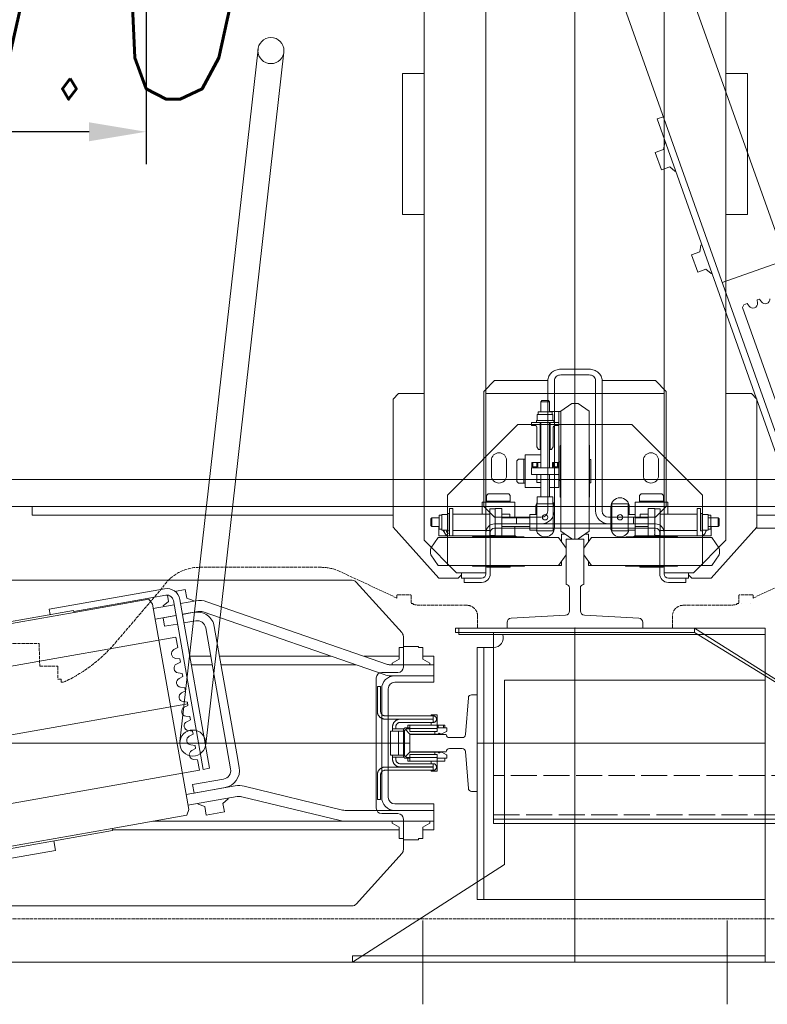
# Model space of a CAD drawing. Header units: millimetres. Extents: x 213386 to 459888, y 74252 to 208052.
# Tile 331 of 517: x 388535 to 389224, y 194391 to 195298. Entities that reach past the tile are written whole.
import ezdxf

# ---------------------------------------------------------------- set-up
doc = ezdxf.new("R2010")
doc.units = ezdxf.units.MM
doc.linetypes.add('ACAD_ISO02W100', pattern=[15, 12, -3])
doc.linetypes.add('ACAD_ISO10W100', pattern=[18.5, 12, -3, 0.5, -3])
doc.layers.get('Defpoints').update_dxf_attribs({"color": 255, "lineweight": 0})
for name, color, linetype, lineweight in [('CONT_25', 255, 'Continuous', 0), ('DASH_25', 255, 'ACAD_ISO02W100', 0), ('DASHD_25', 255, 'ACAD_ISO10W100', 0), ('NOVÁ TENKÁ', 255, 'Continuous', 0), ('OBRYSY', 255, 'Continuous', 0)]:
    doc.layers.add(name, color=color, linetype=linetype, lineweight=lineweight)
doc.layers.add('DIM_COMP_AUX', color=255, linetype='Continuous', lineweight=0, plot=False)
doc.styles.add('ROMANS', font='romans.shx', dxfattribs={"width": 0.75, "oblique": 5, "height": 200})
doc.dimstyles.new('KONE_mm', dxfattribs={"dimscale": 15, "dimtxt": 3.5, "dimasz": 3.5, "dimexe": 2, "dimexo": 0, "dimgap": 2, "dimtad": 1, "dimdec": 0, "dimrnd": 0.01, "dimzin": 0, "dimdsep": 46, "dimtxsty": 'ROMANS', "dimsah": 1, "dimcen": 0, "dimclrd": 256, "dimclre": 256, "dimclrt": 256, "dimadec": 1, "dimazin": 3, "dimtfac": 1, "dimtdec": 0, "dimtmove": 0, "dimatfit": 3, "dimfxl": 1, "dimtolj": 1, "dimtzin": 0, "dimarcsym": 0})

# ---------------------------------------------------------------- blocks, each defined once
blk = doc.blocks.new('MX20_Planview')
at = {"layer": 'DASH_25', "ltscale": 0.25}
for p, q in [((268, -543.5), (268, 543.5)), ((-27.63, 164), (-52.19, 216.67)), ((-30.54, 163.5), (-30.54, 151.5)), ((-27.63, 164), (-30.04, 164)), ((-22.54, 161.5), (-22.54, 161.5)), ((-30.04, 151), (-22.54, 151)), ((-22.54, 153.5), (-22.54, 153.5)), ((-22.54, 151), (-22.54, 149)), ((-22.54, 149), (-21.79, 149)), ((-20.94, 99.71), (-20.94, 140.78)), ((-20.94, 101.71), (-20.94, 99.71)), ((-10.94, 89.71), (0, 89.71)), ((0, -89.71), (0, 89.71)), ((-10.94, -89.71), (0, -89.71)), ((-20.94, -101.71), (-20.94, -99.71)), ((-20.94, -99.71), (-20.94, -140.78)), ((-30.54, -163.5), (-30.54, -151.5)), ((-30.04, -151), (-22.54, -151)), ((-22.54, -149), (-21.79, -149)), ((-22.54, -151), (-22.54, -149)), ((-27.63, -164), (-52.19, -216.67)), ((-27.63, -164), (-30.04, -164)), ((-55.94, -233.58), (-55.94, -345.96)), ((13.84, -423.43), (-37.67, -379.54)), ((50.02, -473.21), (50.02, -471.22)), ((35.02, -492.94), (35.02, -476.71)), ((35.52, -476.21), (47.02, -476.21)), ((47.02, -473.21), (50.02, -473.21)), ((47.02, -473.21), (47.02, -476.21)), ((14.25, -493.5), (35.02, -492.94)), ((14.25, -543.5), (14.25, -493.5))]:
    blk.add_line(p, q, dxfattribs=at)
for centre, radius, start, end in [((-30.04, 163.5), 0.5, 90, 180), ((-30.04, 151.5), 0.5, 180, 270), ((-60.94, 140.78), 40, 0, 11.85223), ((-10.94, 99.71), 10, 180, 270), ((-10.94, -99.71), 10, 90, 180), ((-60.94, -140.78), 40, 348.14777, 0), ((-30.04, -151.5), 0.5, 90, 180), ((-30.04, -163.5), 0.5, 180, 270), ((-15.94, -233.58), 40, 155, 180), ((-15.94, -345.96), 40, 180, 237.10184), ((-77.38, -530.07), 140.33, 24.79239, 49.45797), ((35.52, -476.71), 0.5, 90, 180)]:
    blk.add_arc(centre, radius, start, end, dxfattribs=at)
blk = doc.blocks.new('10030_TravellingCableSupport_769652_0')
at = {"layer": 'CONT_25', "color": 7, "ltscale": 15}
for p, q in [((-4, 110), (-4, -110)), ((-4, 110), (0, 110)), ((0, 110), (0, -110)), ((-4, 75), (-180, 75)), ((-180, 75), (-180, -325)), ((-136, 75), (-176, 75)), ((-4, -110), (-136, -325)), ((0, -110), (-136, -325)), ((0, -110), (-4, -110)), ((-180, -325), (-136, -325)), ((-176, -325), (-176, -685)), ((-136, -325), (-136, -685)), ((-176, -629.99), (-186, -629.99)), ((-136, -629.99), (-126.68, -629.99)), ((-136, -685), (-176, -685))]:
    blk.add_line(p, q, dxfattribs=at)
at = {"layer": 'CONT_25', "color": 7, "ltscale": 2}
for p, q in [((-176, 75), (-176, -325)), ((-176, -524.25), (-221, -524.25)), ((-221, -595.75), (-221, -524.25)), ((-185, -529.75), (-221, -529.75)), ((-185, -590.25), (-185, -529.75)), ((-185, -590.25), (-221, -590.25)), ((-176, -595.75), (-221, -595.75))]:
    blk.add_line(p, q, dxfattribs=at)
at = {"layer": 'CONT_25', "color": 7, "ltscale": 1.5}
for p, q in [((-186.16, -635), (-190.16, -635)), ((-190.16, -635), (-190.16, -685)), ((-126.52, -630), (-186.16, -630)), ((-186.16, -630), (-186.16, -690)), ((-176.16, -630), (-186.16, -630)), ((-136.52, -630), (-126.52, -630)), ((-136, -629.99), (-126.56, -629.99)), ((-126.52, -630), (-126.52, -690)), ((-126.52, -635), (-122.52, -635)), ((-122.52, -635), (-122.52, -685)), ((-186.16, -685), (-190.16, -685)), ((-126.52, -685), (-122.52, -685)), ((-126.52, -690), (-186.16, -690))]:
    blk.add_line(p, q, dxfattribs=at)
at = {"layer": 'DASH_25', "color": 7, "ltscale": 2}
for p, q in [((-172, 75), (-172, -685)), ((-136, -325), (-136, 75))]:
    blk.add_line(p, q, dxfattribs=at)
at = {"layer": 'DASHD_25', "color": 7, "ltscale": 1.5}
for p, q in [((-162.74, -560), (-225.31, -560)), ((-114.83, -660), (-199.44, -660))]:
    blk.add_line(p, q, dxfattribs=at)
blk = doc.blocks.new('*D982')
at = {"layer": 'Defpoints', "color": 0, "transparency": 16777216}
for p in [(-429.76, 1725), (-300, 1725), (-300, 1325)]:
    blk.add_point(p, dxfattribs=at)
at = {"layer": 'DIM_COMP_AUX', "lineweight": -2, "transparency": 16777216}
for p, q in [((-300, 1725), (-459.76, 1725)), ((-429.76, 1377.5), (-429.76, 1672.5)), ((-300, 1325), (-459.76, 1325))]:
    blk.add_line(p, q, dxfattribs=at)
at = {"layer": 'DIM_COMP_AUX', "transparency": 16777216}
for points in [[(-421.01, 1672.5), (-438.51, 1672.5), (-429.76, 1725)], [(-421.01, 1377.5), (-438.51, 1377.5), (-429.76, 1325)]]:
    blk.add_solid(points, dxfattribs=at)
at = {"layer": 'DIM_COMP_AUX', "transparency": 16777216, "insert": (-299.76, 1525), "char_height": 200, "attachment_point": 5, "rotation": 270, "style": 'ROMANS'}
blk.add_mtext('\\A1;400.0', dxfattribs=at)
blk = doc.blocks.new('10030_Elevator_0')
at = {"layer": 'NOVÁ TENKÁ', "ltscale": 0.33}
for p, q in [((-993, 1902), (-993, 1082)), ((-956.78, 1286.67), (-1029.2, 1697.33))]:
    blk.add_line(p, q, dxfattribs=at)
at = {"layer": 'NOVÁ TENKÁ'}
for p, q in [((-775, 1880), (-775, 205)), ((-750, 1855), (-750, 205)), ((-1143, 1848.77), (-1143, 1135.23)), ((-843, 1135.23), (-843, 1848.77)), ((-895.48, 1297.48), (-967.89, 1708.14)), ((-1018.09, 1275.86), (-1090.5, 1686.52)), ((-914.37, 1627.72), (-872.7, 1391.36)), ((-912.4, 1628.06), (-870.73, 1391.71)), ((-1073.6, 1355.94), (-1115.27, 1592.29)), ((-1071.63, 1356.28), (-1113.3, 1592.64)), ((-1092.01, 1408.54), (-1114.59, 1536.56)), ((-783, 1430), (-783, 1097.5)), ((-775.61, 1430), (-783, 1430)), ((-1083.15, 1410.1), (-1092.01, 1408.54)), ((-869.62, 1414.24), (-874.55, 1413.37)), ((-869.62, 1414.24), (-850.87, 1307.88)), ((-870.73, 1391.71), (-872.7, 1391.36)), ((-872.7, 1391.36), (-860.54, 1322.42)), ((-871.71, 1391.54), (-866.5, 1361.99)), ((-866.5, 1361.99), (-856.78, 1306.84)), ((-1073.6, 1355.94), (-1071.63, 1356.28)), ((-1073, 1356.04), (-1073, 1092)), ((-1059.47, 1287.35), (-1071.63, 1356.28)), ((-1065, 1318.7), (-1065, 1138.64)), ((-865.03, 1319.09), (-1054.11, 1285.75)), ((-875.34, 1297.48), (-878.73, 1316.68)), ((-865.5, 1299.21), (-868.88, 1318.42)), ((-860.54, 1322.42), (-865.03, 1319.09)), ((-885.39, 1307.89), (-877.52, 1309.28)), ((-883.31, 1296.07), (-885.39, 1307.89)), ((-877.52, 1309.28), (-875.43, 1297.46)), ((-867.23, 1309.06), (-866.51, 1309.19)), ((-866.51, 1309.19), (-862.43, 1304.32)), ((-861.65, 1299.89), (-1017.24, 1272.45)), ((-915.47, 1293.95), (-914.95, 1297.9)), ((-906.87, 1299.32), (-905.04, 1295.79)), ((-895.48, 1297.48), (-905.04, 1295.79)), ((-875.62, 1298.5), (-875.53, 1298.51)), ((-862.43, 1304.32), (-856.71, 1305.33)), ((-853.26, 1298.4), (-851.6, 1288.97)), ((-860.6, 1293.98), (-1016.2, 1266.55)), ((-991.65, 1293.92), (-353.65, 1221.92)), ((-968.65, 1284.58), (-968.13, 1288.52)), ((-960.05, 1289.94), (-958.22, 1286.42)), ((-955.35, 1286.92), (-954.83, 1290.86)), ((-946.76, 1292.29), (-944.92, 1288.76)), ((-942.06, 1289.26), (-944.92, 1288.76)), ((-942.06, 1289.26), (-941.54, 1293.21)), ((-933.46, 1294.63), (-931.63, 1291.1)), ((-928.76, 1291.61), (-931.63, 1291.1)), ((-928.76, 1291.61), (-928.24, 1295.55)), ((-920.17, 1296.98), (-918.33, 1293.45)), ((-915.47, 1293.95), (-918.33, 1293.45)), ((-880.36, 1279.33), (-882.27, 1290.16)), ((-872.48, 1280.72), (-874.39, 1291.55)), ((-871.8, 1277.38), (-874.3, 1291.57)), ((-873.86, 1288.54), (-873.77, 1288.56)), ((-861.95, 1279.11), (-864.45, 1293.3)), ((-859.47, 1287.58), (-851.6, 1288.97)), ((-1054.11, 1285.75), (-1059.47, 1287.35)), ((-1050.26, 1286.43), (-1042.26, 1241.06)), ((-1040.42, 1288.17), (-1032.42, 1242.8)), ((-1031.15, 1282.19), (-1039.02, 1280.8)), ((-1033.99, 1252.24), (-1039.02, 1280.8)), ((-1031.15, 1282.19), (-1026.11, 1253.63)), ((-1008.53, 1277.54), (-1008.01, 1281.49)), ((-999.94, 1282.91), (-998.1, 1279.38)), ((-995.24, 1279.89), (-998.1, 1279.38)), ((-995.24, 1279.89), (-994.72, 1283.83)), ((-986.64, 1285.25), (-984.81, 1281.73)), ((-981.94, 1282.23), (-984.81, 1281.73)), ((-981.94, 1282.23), (-981.42, 1286.17)), ((-973.35, 1287.6), (-971.51, 1284.07)), ((-968.65, 1284.58), (-971.51, 1284.07)), ((-955.35, 1286.92), (-958.22, 1286.42)), ((-921, 1264.04), (-921, 1283.33)), ((-913, 1265.45), (-913, 1284.74)), ((-862.37, 1281.49), (-861.65, 1281.61)), ((-859.47, 1287.58), (-861.65, 1281.61)), ((-1051.51, 1270.98), (-1059.39, 1269.59)), ((-1049.34, 1276.95), (-1051.51, 1270.98)), ((-1049.34, 1276.95), (-1048.61, 1277.08)), ((-1008.53, 1277.54), (-1018.09, 1275.86)), ((-1016.2, 1266.55), (-1017.24, 1272.45)), ((-1016.84, 1247.14), (-886.85, 1270.06)), ((-994.35, 1270.08), (-356.35, 1198.08)), ((-929.9, 1105.87), (-872.2, 1272.37)), ((-1056.44, 1252.85), (-1059.39, 1269.59)), ((-1037.21, 1270), (-1037.12, 1270.02)), ((-1003, 1241.46), (-885.46, 1262.18)), ((-920.45, 1102.59), (-862.75, 1269.09)), ((-1048.56, 1254.24), (-1056.44, 1252.85)), ((-1048.56, 1254.24), (-1044.48, 1249.38)), ((-1035.46, 1260.05), (-1035.37, 1260.07)), ((-921, 1131.54), (-921, 1255.92)), ((-913, 1154.63), (-913, 1257.33)), ((-1044.48, 1249.38), (-1043.75, 1249.5)), ((-885.49, 616.04), (885.09, 1245.09)), ((-1064.43, 1146.33), (-1042.4, 1236.96)), ((-1054.72, 1143.97), (-1032.68, 1234.6)), ((-1015.45, 1239.26), (-1003, 1241.46)), ((-891.82, 679.78), (527.46, 1183.53)), ((-1195, 1135), (-1105, 995)), ((-1195, 755), (-1195, 1135)), ((-1065, 1060), (-1065, 1141.6)), ((-1065, 1060), (-1065, 1138.64)), ((-1055, 1096), (-1055, 1141.6)), ((-1141.34, 1131.51), (-1094.43, 1089.28)), ((-891.57, 1089.28), (-844.66, 1131.51)), ((-913, 1124.09), (-913, 1092)), ((-1058, 1108), (-1058, 1093)), ((-933, 1113), (-1053, 1113)), ((-993, 1108), (-1043, 1108)), ((-943, 1108), (-993, 1108)), ((-928, 1093), (-928, 1108)), ((-1070.33, 1092), (-1066.72, 1098.25)), ((-1066.72, 1098.25), (-1065, 1098.25)), ((-993, 1102), (-1043, 1102)), ((-943, 1102), (-993, 1102)), ((-931, 1096), (-931, 1099.32)), ((-921, 1060), (-921, 1099.32)), ((-919.28, 1098.25), (-921, 1098.25)), ((-915.67, 1092), (-919.28, 1098.25)), ((-1081, 1087.92), (-1081, 1092)), ((-1070.33, 1092), (-1081, 1092)), ((-1055, 1096), (-1055, 1060)), ((-1055, 1096), (-1055, 1060)), ((-1049, 1096), (-1049, 1060)), ((-937, 1060), (-937, 1096)), ((-931, 1060), (-931, 1096)), ((-931, 1060), (-931, 1096)), ((-905, 1092), (-915.67, 1092)), ((-905, 1087.92), (-905, 1092)), ((-841, 1055.5), (-794, 1097.5)), ((-794, 1097.5), (-676, 1097.5)), ((-676, 1097.5), (-671, 1092.5)), ((-671, 1092.5), (-671, 1069)), ((-506, 1077), (-506, 1089)), ((-506, 1089), (-376, 1089)), ((-376, 1077), (-376, 1089)), ((-1063, 1088), (-1091.08, 1088)), ((-1082, 1074.08), (-1082, 1087.92)), ((-1081, 1087.92), (-1082, 1087.92)), ((-894.92, 1088), (-923, 1088)), ((-905, 1087.92), (-904, 1087.92)), ((-904, 1074.08), (-904, 1087.92)), ((-1081, 1074.08), (-1082, 1074.08)), ((-1081, 1070), (-1081, 1074.08)), ((-905, 1074.08), (-904, 1074.08)), ((-905, 1074.08), (-905, 1070)), ((-506, 1071), (-506, 1077)), ((-506, 1071), (-506, 1069)), ((-376, 1071), (-376, 1077)), ((-376, 1071), (-376, 1069)), ((-1156.32, 1070), (-1233.68, 1070)), ((-1081, 1070), (-1070.33, 1070)), ((-1073, 1070), (-1073, 1060)), ((-1070.33, 1070), (-1066.72, 1063.75)), ((-1066.72, 1063.75), (-1065, 1063.75)), ((-919.28, 1063.75), (-921, 1063.75)), ((-915.67, 1070), (-919.28, 1063.75)), ((-905, 1070), (-915.67, 1070)), ((-913, 1060), (-913, 1070)), ((-836, 1039), (-806, 1069)), ((-819.5, 1062.89), (-829.5, 1055.88)), ((-813.5, 1062.89), (-803.5, 1055.88)), ((680, 1069), (-806, 1069)), ((-793.5, 1061.89), (-792.5, 1062.89)), ((-793.5, 1061.89), (-785.5, 1061.89)), ((-793.5, 1061.89), (-793.5, 1055.1)), ((-792.5, 1062.89), (-786.5, 1062.89)), ((-786.5, 1062.89), (-785.5, 1061.89)), ((-785.5, 1061.89), (-785.5, 1055.1)), ((-1065, 1060), (-1073, 1060)), ((-1065, 1060), (-1049, 1060)), ((-921, 1060), (-937, 1060)), ((-921, 1060), (-913, 1060)), ((-841, 1055.5), (-841, 1052.5)), ((-841, 1037.5), (-841, 1052.5)), ((-829.5, 1055.88), (-829.5, 1000.5)), ((-803.5, 1055.88), (-803.5, 1000.5)), ((-802, 985.5), (-802, 1055.5)), ((-793.5, 1055.5), (-802, 1055.5)), ((-802, 1055), (-802, 985)), ((-802, 1055), (-802, 985)), ((-796.69, 1052.6), (-782.31, 1052.6)), ((-796.69, 1047.5), (-796.69, 1052.6)), ((-796, 1055.1), (-796, 1052.6)), ((-783, 1055.1), (-796, 1055.1)), ((-783, 1055.1), (-783, 1052.6)), ((-782.31, 1047.5), (-782.31, 1052.6)), ((-829.5, 1047.5), (-764.5, 1047.5)), ((-802, 1045.5), (-789.5, 1045.5)), ((-802, 1042.5), (-802, 1045.5)), ((-797.5, 1047.1), (-781.5, 1047.1)), ((-797.5, 1045.5), (-797.5, 1047.1)), ((-781.5, 1045.5), (-797.5, 1045.5)), ((-784.11, 1047.1), (-794.89, 1047.1)), ((-777, 1045.5), (-789.5, 1045.5)), ((-781.5, 1047.1), (-781.5, 1045.5)), ((-777, 1042.5), (-777, 1045.5)), ((-764.5, 1047.5), (-699.5, 982.5)), ((-887, 1037), (-893, 1037)), ((-893, 1037), (-893, 755)), ((-887, 755), (-887, 1037)), ((-838, 1034.5), (-841, 1037.5)), ((-836, 1034.5), (-841, 1034.5)), ((-841, 1032), (-841, 1034.5)), ((-836, 1020), (-836, 1039)), ((-802, 1042.5), (-798.5, 1042.5)), ((-799, 1042.5), (-778.5, 1042.5)), ((-778.5, 1042.5), (-799, 1042.5)), ((-797, 1042.5), (-797, 1008.5)), ((-782, 1042.5), (-782, 1008.5)), ((-777, 1042.5), (-780.5, 1042.5)), ((-841, 1032), (-845, 1032)), ((-845, 1032), (-845, 1016)), ((-841, 1032), (-841, 1016)), ((-1137, 1020), (-1137, 1014)), ((-1137, 1020), (-905, 1020)), ((-993, 755), (-993, 1020)), ((-905, 1020), (-905, 1014)), ((-836, 1020), (-836, 1012)), ((-830, 1000.5), (-830, 1024)), ((-803, 1000.5), (-803, 1024)), ((-1137, 755), (-1137, 1014)), ((-905, 1014), (-1137, 1014)), ((-905, 1014), (-905, 1005)), ((836, 1012), (-837, 1012)), ((-837, 1008), (-799, 1008)), ((-831, 1011.25), (-831, 1000.5)), ((-830, 1011.25), (-831, 1011.25)), ((-803, 1009), (-802, 1009)), ((-802, 992), (-802, 1009)), ((-801.75, 1008.5), (-789.5, 1008.5)), ((-801.75, 1003.5), (-801.75, 1008.5)), ((-777.25, 1008.5), (-789.5, 1008.5)), ((-785, 1004), (-775, 1014)), ((-782, 1015.5), (-771, 1015.5)), ((-777.25, 1003.5), (-777.25, 1008.5)), ((-775, 1014), (-669, 1014)), ((-771, 1015.5), (-771, 1000.5)), ((-771, 1011.45), (-771, 1000.5)), ((-771, 1011.45), (-764.97, 1011.45)), ((-770, 1011.45), (-770, 1000.5)), ((-763.5, 1009.98), (-764.97, 1011.45)), ((-763.5, 991.02), (-763.5, 1009.98)), ((-671, 1012), (-671, 848)), ((-669, 1014), (-659, 1004)), ((-831, 989.75), (-831, 1000.5)), ((-830, 1000.5), (-830, 977)), ((-829.5, 945.12), (-829.5, 1000.5)), ((-803.5, 945.12), (-803.5, 1000.5)), ((-803, 1000.5), (-803, 977)), ((-777, 1003.5), (-802, 1003.5)), ((-801.75, 1003.5), (-789.5, 1003.5)), ((-795, 1004), (-795, 930)), ((-791, 1004), (-791, 930)), ((-785, 1004), (-785, 961)), ((-777, 997.5), (-777, 1003.5)), ((-771, 985.5), (-771, 1000.5)), ((-771, 989.55), (-771, 1000.5)), ((-770, 989.55), (-770, 1000.5)), ((-659, 961), (-659, 1004)), ((-935, 995), (-1105, 995)), ((-935, 755), (-935, 995)), ((-830, 989.75), (-831, 989.75)), ((-803, 992), (-802, 992)), ((-777, 997.5), (-802, 997.5)), ((-793.5, 997.5), (-793.5, 971.5)), ((-785.5, 997.5), (-785.5, 971.5)), ((-785.5, 989.95), (-782, 989.95)), ((-782, 997.5), (-782, 989.95)), ((-782, 995.5), (-782, 997.5)), ((-771, 989.55), (-764.97, 989.55)), ((-763.5, 991.02), (-764.97, 989.55)), ((-803, 984), (-802, 985)), ((-803, 984), (-802, 985)), ((-793.5, 985.5), (-802, 985.5)), ((-785, 984), (-791, 984)), ((-791, 984), (-791, 961)), ((-785.5, 985.5), (-771, 985.5)), ((-751.98, 983.5), (-753.45, 982.03)), ((-753.45, 976), (-753.45, 982.03)), ((-751.98, 983.5), (-733.02, 983.5)), ((-733.02, 983.5), (-731.55, 982.03)), ((-731.55, 976), (-731.55, 982.03)), ((-699.5, 982.5), (-699.5, 877.5)), ((-796.69, 965), (-796.69, 971.5)), ((-782.31, 971.5), (-796.69, 971.5)), ((-782.31, 965), (-782.31, 971.5)), ((-757.5, 961.5), (-757.5, 976)), ((-757.5, 976), (-742.5, 976)), ((-753.45, 977), (-742.5, 977)), ((-753.45, 976), (-742.5, 976)), ((-731.55, 977), (-742.5, 977)), ((-731.55, 976), (-742.5, 976)), ((-727.5, 976), (-742.5, 976)), ((-727.5, 961.5), (-727.5, 976)), ((-772.5, 965), (-797.5, 965)), ((-797.5, 965), (-797.5, 950)), ((-794.89, 965), (-784.11, 965)), ((-775.5, 966), (-782.31, 966)), ((-772.5, 965), (-772.5, 950)), ((-772.5, 964.7), (-765.99, 964.7)), ((-772.49, 962.9), (-772.49, 952.11)), ((-765.99, 950.32), (-765.99, 964.7)), ((-745.5, 965), (-753.05, 965)), ((-753.05, 961.5), (-753.05, 965)), ((-747.5, 965), (-745.5, 965)), ((-745.5, 970), (-745.5, 945)), ((-745.5, 970), (-739.5, 970)), ((-739.5, 970), (-739.5, 945)), ((-739.5, 969.75), (-739.5, 957.5)), ((-734.5, 969.75), (-739.5, 969.75)), ((-734.5, 964.25), (-739.5, 964.25)), ((-734.5, 968.75), (-738.5, 968.75)), ((-738.5, 968.75), (-738.5, 965.25)), ((-738.5, 965.25), (-738.5, 967)), ((-734.5, 965.25), (-738.5, 965.25)), ((-734.5, 969.75), (-734.5, 961.5)), ((-722.5, 963.5), (-719.9, 965)), ((-722.5, 963.5), (-722.5, 961.5)), ((-722.5, 962), (-697.5, 962)), ((-702, 965), (-719.9, 965)), ((-700.51, 966.79), (-700.65, 965.85)), ((-700.5, 970), (-700.5, 966.5)), ((-700.5, 970), (-697.5, 970)), ((-697.5, 970), (-697.5, 957.5)), ((-697.5, 949.5), (-697.5, 965.5)), ((-697.5, 965.5), (-695.9, 965.5)), ((-695.9, 965.5), (-695.9, 949.5)), ((-695.9, 964.69), (-690.4, 964.69)), ((-695.9, 952.11), (-695.9, 962.89)), ((-690.4, 964.69), (-690.4, 950.31)), ((-687.9, 964), (-690.4, 964)), ((-687.9, 951), (-687.9, 964)), ((-829.5, 957.5), (-829.5, 942.5)), ((-659, 955), (-779, 955)), ((-745.5, 961.5), (-765.99, 961.5)), ((-745.5, 953.5), (-765.99, 953.5)), ((-757.5, 953.5), (-757.5, 945)), ((-697.5, 961.5), (-739.5, 961.5)), ((-739.5, 945.25), (-739.5, 957.5)), ((-697.5, 953.5), (-739.5, 953.5)), ((-722.5, 951.5), (-722.5, 953.5)), ((-722.5, 953), (-697.5, 953)), ((-697.5, 950), (-697.5, 957.5)), ((-697.5, 945), (-697.5, 957.5)), ((-697.5, 950), (-697.5, 954.5)), ((-678.5, 961.5), (-687.9, 961.5)), ((-678.5, 953.5), (-687.9, 953.5)), ((-687.5, 953.5), (-687.5, 945)), ((-687.5, 953.5), (-687.5, 943)), ((-677.5, 960.5), (-678.5, 961.5)), ((-678.5, 953.5), (-678.5, 961.5)), ((-678.5, 953.5), (-677.5, 954.5)), ((-677.5, 954.5), (-677.5, 960.5)), ((-659, 961), (-659, 955)), ((-819.5, 938.11), (-829.5, 945.12)), ((-813.5, 938.11), (-803.5, 945.12)), ((-797.5, 950), (-772.5, 950)), ((-794.5, 949), (-775.5, 949)), ((-659, 949), (-779, 949)), ((-772.5, 950.32), (-765.99, 950.32)), ((-742.5, 943.5), (-766, 943.5)), ((-757.5, 945), (-698.84, 945)), ((-751, 945), (-734, 945)), ((-751, 943.5), (-751, 945)), ((-742.5, 943.5), (-719, 943.5)), ((-734.5, 950.75), (-739.5, 950.75)), ((-734.5, 945.25), (-739.5, 945.25)), ((-734.5, 945.25), (-739.5, 945.25)), ((-738.5, 946.5), (-738.5, 949.75)), ((-738.5, 946.25), (-738.5, 949.75)), ((-734.5, 949.75), (-738.5, 949.75)), ((-734.5, 946.25), (-738.5, 946.25)), ((-734.5, 945), (-734.5, 950.75)), ((-734, 943.5), (-734, 945)), ((-722.5, 951.5), (-719.9, 950)), ((-702, 950), (-719.9, 950)), ((-700.5, 945), (-700.5, 948.5)), ((-700.5, 945), (-687.5, 945)), ((-695.9, 949.5), (-697.5, 949.5)), ((-695.9, 950.31), (-690.4, 950.31)), ((-687.9, 951), (-690.4, 951)), ((-829.5, 942.5), (-825.76, 942.5)), ((-807.24, 942.5), (-800.5, 942.5)), ((-804.89, 933), (-797.88, 943)), ((-800.5, 942.5), (-800.5, 939.26)), ((-797.88, 943), (-742.5, 943)), ((-687.12, 943), (-742.5, 943)), ((-680.11, 933), (-687.12, 943)), ((-653.77, 917), (-653.77, 943)), ((-648.54, 943), (-648.54, 917)), ((-648.54, 917), (-648.54, 943)), ((-887, 930), (-1195, 930)), ((-805, 930), (805, 930)), ((-804.89, 927), (-797.88, 917)), ((-795, 930), (-795, 856)), ((-791, 930), (-791, 856)), ((-750, 930), (750, 930)), ((-680.11, 927), (-687.12, 917)), ((-819.5, 921.89), (-829.5, 914.88)), ((-829.5, 902.5), (-829.5, 917.5)), ((-829.5, 917.5), (-825.76, 917.5)), ((-813.5, 921.89), (-803.5, 914.88)), ((-807.24, 917.5), (-800.5, 917.5)), ((-800.5, 917.5), (-800.5, 920.74)), ((-797.88, 917), (-742.5, 917)), ((-742.5, 916.5), (-766, 916.5)), ((-753.25, 916.5), (-753.25, 915.5)), ((-687.12, 917), (-742.5, 917)), ((-742.5, 916.5), (-719, 916.5)), ((-731.75, 916.5), (-731.75, 915.5)), ((-829.5, 914.88), (-829.5, 859.5)), ((-803.5, 914.88), (-803.5, 859.5)), ((-779, 911), (-659, 911)), ((-753.25, 915.5), (-742.5, 915.5)), ((-731.75, 915.5), (-742.5, 915.5)), ((-791, 899), (-791, 876)), ((-785, 899), (-785, 856)), ((-659, 905), (-779, 905)), ((-659, 856), (-659, 905)), ((-772.5, 896), (-797.5, 896)), ((-797.5, 881), (-797.5, 896)), ((-775.5, 897), (-794.5, 897)), ((-791, 880), (-791, 890)), ((-772.5, 881), (-772.5, 896)), ((-830, 859.5), (-830, 883)), ((-803, 859.5), (-803, 883)), ((-797.5, 881), (-772.5, 881)), ((-796.69, 881), (-796.69, 874.5)), ((-784.11, 881), (-794.89, 881)), ((-782.31, 881), (-782.31, 874.5)), ((-782.31, 880), (-775.5, 880)), ((-803, 876), (-802, 875)), ((-802, 805), (-802, 875)), ((-793.5, 874.5), (-802, 874.5)), ((-802, 874.5), (-802, 804.5)), ((-794.89, 874.5), (-784.11, 874.5)), ((-793.5, 862.5), (-793.5, 874.5)), ((-785, 876), (-791, 876)), ((-785.5, 874.5), (-771, 874.5)), ((-785.5, 862.5), (-785.5, 874.5)), ((-771, 874.5), (-771, 859.5)), ((-764.5, 812.5), (-699.5, 877.5)), ((-831, 870.25), (-831, 859.5)), ((-830, 870.25), (-831, 870.25)), ((-803, 868), (-802, 868)), ((-802, 868), (-802, 851)), ((-777, 862.5), (-802, 862.5)), ((-785.5, 870.05), (-782, 870.05)), ((-782, 870.05), (-782, 862.5)), ((-777, 862.5), (-777, 856.5)), ((-771, 870.45), (-764.97, 870.45)), ((-771, 870.45), (-771, 859.5)), ((-770, 870.45), (-770, 859.5)), ((-763.5, 868.98), (-764.97, 870.45)), ((-763.5, 868.98), (-763.5, 859.5)), ((-831, 848.75), (-831, 859.5)), ((-830, 859.5), (-830, 836)), ((-829.5, 804.12), (-829.5, 859.5)), ((-803.5, 804.12), (-803.5, 859.5)), ((-803, 859.5), (-803, 836)), ((-777, 856.5), (-802, 856.5)), ((-801.75, 856.5), (-801.75, 851.5)), ((-801.75, 856.5), (-789.5, 856.5)), ((-799, 856.5), (-778.5, 856.5)), ((-777.25, 856.5), (-789.5, 856.5)), ((-775, 846), (-785, 856)), ((-780.8, 725.75), (-417.86, 854.21)), ((-777.25, 856.5), (-777.25, 851.5)), ((-771, 844.5), (-771, 859.5)), ((-771, 848.55), (-771, 859.5)), ((-770, 848.55), (-770, 859.5)), ((-763.5, 850.02), (-763.5, 859.5)), ((-659, 856), (-669, 846)), ((-448.73, 856.01), (-464.76, 850.34)), ((-446.06, 848.47), (-448.73, 856.01)), ((-417.86, 854.21), (-415.86, 848.56)), ((-845, 844), (-845, 828)), ((-841, 844), (-841, 828)), ((-799, 852), (-837, 852)), ((-799, 848), (-837, 848)), ((-836, 840), (-836, 848)), ((-836, 848), (836, 848)), ((-830, 848.75), (-831, 848.75)), ((-803, 851), (-802, 851)), ((-801.75, 851.5), (-789.5, 851.5)), ((-797, 817.5), (-797, 851.5)), ((-777.25, 851.5), (-789.5, 851.5)), ((-782, 817.5), (-782, 851.5)), ((-782, 844.5), (-771, 844.5)), ((-669, 846), (-775, 846)), ((-771, 848.55), (-764.97, 848.55)), ((-763.5, 850.02), (-764.97, 848.55)), ((-462.09, 842.8), (-464.76, 850.34)), ((-446.06, 848.47), (-439.82, 847.31)), ((-439.82, 847.31), (-439.54, 846.54)), ((-836, 840), (-836, 821)), ((-462.09, 842.8), (-466.21, 837.97)), ((-466.21, 837.97), (-465.94, 837.2)), ((-841, 828), (-845, 828)), ((-841, 828), (-841, 825.5)), ((-841, 825.5), (-836, 825.5)), ((-841, 822.5), (-838, 825.5)), ((-841, 807.5), (-841, 822.5)), ((-806, 791), (-836, 821)), ((-802, 817.5), (-798.5, 817.5)), ((-802, 817.5), (-802, 814.5)), ((-778.5, 817.5), (-799, 817.5)), ((-798.5, 817.5), (-780.5, 817.5)), ((-777, 817.5), (-780.5, 817.5)), ((-777, 817.5), (-777, 814.5)), ((-543, 822.65), (-559.02, 816.98)), ((-556.36, 809.44), (-559.02, 816.98)), ((-540.33, 815.11), (-543, 822.65)), ((-841, 807.5), (-841, 804.5)), ((-829.5, 812.5), (-764.5, 812.5)), ((-781.5, 814.5), (-797.5, 814.5)), ((-797.5, 814.5), (-797.5, 812.9)), ((-797.5, 812.9), (-781.5, 812.9)), ((-796.69, 812.9), (-796.69, 807.4)), ((-796.69, 807.4), (-782.31, 807.4)), ((-796, 804.9), (-796, 807.4)), ((-784.11, 812.9), (-794.89, 812.9)), ((-793.5, 798.11), (-793.5, 807.4)), ((-777, 814.5), (-789.5, 814.5)), ((-785.5, 798.11), (-785.5, 807.4)), ((-783, 804.9), (-783, 807.4)), ((-782.31, 812.9), (-782.31, 807.4)), ((-781.5, 812.9), (-781.5, 814.5)), ((-556.36, 809.44), (-560.48, 804.61)), ((-540.33, 815.11), (-534.09, 813.95)), ((-534.09, 813.95), (-533.81, 813.17)), ((-794, 762.5), (-841, 804.5)), ((-819.5, 797.11), (-829.5, 804.12)), ((-813.5, 797.11), (-803.5, 804.12)), ((-793.5, 804.5), (-802, 804.5)), ((-783, 804.9), (-796, 804.9)), ((-560.48, 804.61), (-560.21, 803.83)), ((-1156.32, 790), (-1233.68, 790)), ((-805, 791), (-806, 791)), ((-806, 791), (680, 791)), ((-793.5, 798.11), (-785.5, 798.11)), ((-793.5, 798.11), (-792.5, 797.11)), ((-792.5, 797.11), (-786.5, 797.11)), ((-786.5, 797.11), (-785.5, 798.11)), ((-671, 791), (-671, 767.5)), ((-526.87, 676.67), (-568.57, 794.5)), ((-506, 789), (-506, 791)), ((-376, 789), (-376, 791)), ((-506, 789), (-506, 783)), ((-506, 783), (-506, 771)), ((-376, 789), (-376, 783)), ((-376, 783), (-376, 771)), ((-902.67, 665.38), (-591.66, 775.71)), ((-591.66, 775.71), (-589.11, 774.49)), ((-590.39, 769.69), (-587.99, 771.34)), ((-589.11, 774.49), (-587.99, 771.34)), ((-795, 763.39), (-795, 448)), ((-794, 762.5), (-676, 762.5)), ((-783, 762.5), (-783, 430)), ((-671, 767.5), (-676, 762.5)), ((-584.71, 762.09), (-587.61, 761.86)), ((-584.71, 762.09), (-583.98, 760.03)), ((-506, 771), (-376, 771)), ((-935, 755), (-1195, 755)), ((-1137, 755), (-887, 755)), ((-586.38, 758.38), (-583.98, 760.03))]:
    blk.add_line(p, q, dxfattribs=at)
at = {"layer": 'NOVÁ TENKÁ', "linetype": 'Continuous', "ltscale": 15}
blk.add_line((-1195, 1135), (-1195, 1135), dxfattribs=at)
at = {"layer": 'NOVÁ TENKÁ', "ltscale": 3}
for p, q in [((-1000.94, 1048.6), (-1000.94, 1082)), ((-1000.94, 1082), (-985.06, 1082)), ((-985.06, 1082), (-985.06, 1048.6)), ((-1000.94, 1048.6), (-1000.94, 1048.6)), ((-998, 1033.78), (-998, 1045.6)), ((-988, 1045.6), (-988, 1033.78)), ((-985.06, 1048.6), (-985.06, 1048.6)), ((-1037.5, 1020), (-1037.5, 1025.22)), ((-1034.72, 1028.21), (-1000.77, 1030.79)), ((-985.22, 1030.79), (-951.27, 1028.21)), ((-948.5, 1025.22), (-948.5, 1020)), ((-948.5, 1020), (-1037.5, 1020))]:
    blk.add_line(p, q, dxfattribs=at)
at = {"layer": 'NOVÁ TENKÁ'}
for points in [[(-1195, 1135), (-1189, 1135), (-1189, 755)], [(-1045, 1111.99), (-1022.07, 1111.99)], [(-1045, 1111.99), (-1045, 1108.99)], [(-1045, 1108.99), (-1022.07, 1108.99)], [(-1015.1, 1104.93), (-1015.1, 1105.38), (-1015.1, 1105.73), (-1015.18, 1106.08), (-1015.27, 1106.35), (-1015.27, 1106.7), (-1015.45, 1107.05), (-1015.54, 1107.4), (-1015.63, 1107.67), (-1015.8, 1108.02), (-1015.98, 1108.29), (-1016.07, 1108.64), (-1016.33, 1108.9), (-1016.51, 1109.17), (-1016.68, 1109.43), (-1016.95, 1109.7), (-1017.13, 1109.96), (-1017.39, 1110.14), (-1017.65, 1110.4), (-1017.92, 1110.58), (-1018.18, 1110.76), (-1018.45, 1110.93), (-1018.8, 1111.11), (-1019.07, 1111.29), (-1019.33, 1111.46), (-1019.68, 1111.55), (-1020.04, 1111.64), (-1020.39, 1111.73), (-1020.65, 1111.82), (-1021.01, 1111.9), (-1021.36, 1111.9), (-1021.71, 1111.99), (-1022.07, 1111.99)], [(-1018.1, 1104.93), (-1018.1, 1105.38), (-1018.18, 1105.82), (-1018.27, 1106.17), (-1018.45, 1106.52), (-1018.54, 1106.88), (-1018.8, 1107.23), (-1018.98, 1107.49), (-1019.24, 1107.85), (-1019.6, 1108.02), (-1019.86, 1108.29), (-1020.21, 1108.46), (-1020.57, 1108.64), (-1020.92, 1108.82), (-1021.27, 1108.9), (-1021.71, 1108.99), (-1022.07, 1108.99)], [(-963.85, 1111.99), (-964.29, 1111.99), (-964.64, 1111.9), (-964.99, 1111.9), (-965.26, 1111.82), (-965.61, 1111.73), (-965.96, 1111.64), (-966.32, 1111.55), (-966.58, 1111.46), (-966.93, 1111.29), (-967.2, 1111.11), (-967.55, 1110.93), (-967.82, 1110.76), (-968.08, 1110.58), (-968.35, 1110.4), (-968.61, 1110.14), (-968.87, 1109.96), (-969.05, 1109.7), (-969.32, 1109.43), (-969.49, 1109.17), (-969.67, 1108.9), (-969.84, 1108.64), (-970.02, 1108.29), (-970.2, 1108.02), (-970.37, 1107.67), (-970.46, 1107.4), (-970.55, 1107.05), (-970.64, 1106.7), (-970.73, 1106.35), (-970.82, 1106.08), (-970.82, 1105.73), (-970.9, 1105.38), (-970.9, 1104.93)], [(-963.85, 1108.99), (-964.29, 1108.99), (-964.73, 1108.9), (-965.08, 1108.82), (-965.43, 1108.64), (-965.79, 1108.46), (-966.14, 1108.29), (-966.4, 1108.02), (-966.76, 1107.85), (-966.93, 1107.49), (-967.2, 1107.23), (-967.37, 1106.88), (-967.55, 1106.52), (-967.73, 1106.17), (-967.82, 1105.82), (-967.9, 1105.38), (-967.9, 1104.93)], [(-963.85, 1111.99), (-941, 1111.99)], [(-963.85, 1108.99), (-941, 1108.99)], [(-941, 1111.99), (-941, 1108.99)], [(-1018.1, 1104.93), (-1018.1, 1060.48)], [(-1015.1, 1104.93), (-1015.1, 1060.48)], [(-1007.95, 1097.97), (-1008.39, 1097.97), (-1008.75, 1097.97), (-1009.1, 1097.88), (-1009.36, 1097.79), (-1009.72, 1097.79), (-1010.07, 1097.7), (-1010.42, 1097.53), (-1010.69, 1097.44), (-1011.04, 1097.26), (-1011.3, 1097.17), (-1011.66, 1097), (-1011.92, 1096.82), (-1012.19, 1096.55), (-1012.45, 1096.38), (-1012.72, 1096.11), (-1012.98, 1095.94), (-1013.16, 1095.67), (-1013.42, 1095.41), (-1013.6, 1095.14), (-1013.77, 1094.88), (-1013.95, 1094.61), (-1014.13, 1094.35), (-1014.3, 1094), (-1014.48, 1093.73), (-1014.57, 1093.38), (-1014.66, 1093.03), (-1014.74, 1092.76), (-1014.83, 1092.41), (-1014.92, 1092.06), (-1014.92, 1091.7), (-1015.01, 1091.35), (-1015.01, 1091)], [(-1007.95, 1097.97), (-1006.98, 1097.97)], [(-1006.98, 1097.97), (-1006.01, 1097.97)], [(-1006.01, 1097.97), (-1006.01, 1090.47)], [(-1006.01, 1097.97), (-1003.98, 1097.97)], [(-1003.98, 1088), (-1003.98, 1099.99)], [(-1003.98, 1099.99), (-982.02, 1099.99)], [(-982.02, 1099.99), (-982.02, 1088)], [(-982.02, 1097.97), (-979.99, 1097.97)], [(-979.99, 1097.97), (-979.99, 1090.47)], [(-979.99, 1097.97), (-979.02, 1097.97)], [(-979.02, 1097.97), (-977.96, 1097.97)], [(-970.99, 1091), (-970.99, 1091.35), (-970.99, 1091.7), (-971.08, 1092.06), (-971.17, 1092.41), (-971.17, 1092.76), (-971.34, 1093.03), (-971.43, 1093.38), (-971.52, 1093.73), (-971.7, 1094), (-971.87, 1094.35), (-971.96, 1094.61), (-972.23, 1094.88), (-972.4, 1095.14), (-972.58, 1095.41), (-972.84, 1095.67), (-973.02, 1095.94), (-973.28, 1096.11), (-973.55, 1096.38), (-973.81, 1096.55), (-974.08, 1096.82), (-974.34, 1097), (-974.7, 1097.17), (-974.96, 1097.26), (-975.23, 1097.44), (-975.58, 1097.53), (-975.93, 1097.7), (-976.28, 1097.79), (-976.55, 1097.79), (-976.9, 1097.88), (-977.25, 1097.97), (-977.61, 1097.97), (-977.96, 1097.97)], [(-970.9, 1060.48), (-970.9, 1104.93)], [(-967.9, 1060.48), (-967.9, 1104.93)], [(-1015.01, 1060.48), (-1015.01, 1091)], [(-1007.95, 1094.97), (-1008.39, 1094.97), (-1008.83, 1094.88), (-1009.19, 1094.79), (-1009.54, 1094.7), (-1009.89, 1094.53), (-1010.25, 1094.26), (-1010.51, 1094.08), (-1010.86, 1093.82), (-1011.04, 1093.56), (-1011.3, 1093.2), (-1011.48, 1092.85), (-1011.66, 1092.5), (-1011.83, 1092.14), (-1011.92, 1091.79), (-1012.01, 1091.35), (-1012.01, 1091)], [(-1012.01, 1060.48), (-1012.01, 1091)], [(-1007.95, 1094.97), (-1006.98, 1094.97)], [(-1006.01, 1094.97), (-1006.98, 1094.97)], [(-1006.01, 1090.38), (-1006.01, 1087.73)], [(-982.02, 1092.5), (-1003.98, 1092.5)], [(-979.02, 1094.97), (-979.99, 1094.97)], [(-979.99, 1087.73), (-979.99, 1090.38)], [(-979.02, 1094.97), (-977.96, 1094.97)], [(-973.99, 1091), (-973.99, 1091.35), (-974.08, 1091.79), (-974.17, 1092.14), (-974.34, 1092.5), (-974.43, 1092.85), (-974.7, 1093.2), (-974.87, 1093.56), (-975.14, 1093.82), (-975.4, 1094.08), (-975.75, 1094.26), (-976.11, 1094.53), (-976.46, 1094.7), (-976.81, 1094.79), (-977.17, 1094.88), (-977.61, 1094.97), (-977.96, 1094.97)], [(-973.99, 1091), (-973.99, 1060.48)], [(-970.99, 1091), (-970.99, 1060.48)], [(-1009.54, 1082), (-1009.54, 1083.94)], [(-1006.98, 1083.94), (-1009.54, 1083.94)], [(-1009.54, 1056.95), (-1009.54, 1082)], [(-1009.54, 1082), (-1003.45, 1082)], [(-1003.98, 1088), (-1006.98, 1083.94)], [(-1004.95, 1088), (-1005.39, 1087.91), (-1005.75, 1087.82), (-1006.1, 1087.65), (-1006.45, 1087.38), (-1006.63, 1087.12), (-1006.8, 1086.76), (-1006.98, 1086.41), (-1006.98, 1085.97)], [(-1006.98, 1085.97), (-1006.98, 1083.94)], [(-1006.98, 1083.94), (-1006.98, 1082)], [(-1006.36, 1056.95), (-1006.36, 1082)], [(-1006.28, 1082), (-1006.28, 1085)], [(-1001.25, 1082), (-1005.39, 1086.15)], [(-1003.98, 1088), (-1004.95, 1088)], [(-981.22, 1086.94), (-1004.78, 1086.94)], [(-982.02, 1088), (-1003.98, 1088)], [(-1003.45, 1082), (-1003.45, 1056.95)], [(-1001.25, 1082), (-1001.25, 1056.42)], [(-984.75, 1082), (-1001.25, 1082)], [(-980.61, 1086.15), (-984.75, 1082)], [(-984.75, 1056.42), (-984.75, 1082)], [(-982.46, 1082), (-976.46, 1082)], [(-982.46, 1056.95), (-982.46, 1082)], [(-980.96, 1088), (-982.02, 1088)], [(-979.02, 1083.94), (-982.02, 1088)], [(-979.02, 1085.97), (-979.02, 1086.41), (-979.11, 1086.76), (-979.37, 1087.12), (-979.55, 1087.38), (-979.9, 1087.65), (-980.25, 1087.82), (-980.61, 1087.91), (-980.96, 1088)], [(-979.72, 1085), (-979.72, 1082)], [(-979.55, 1082), (-979.55, 1056.95)], [(-979.02, 1085.97), (-979.02, 1083.94)], [(-976.46, 1083.94), (-979.02, 1083.94)], [(-979.02, 1082), (-979.02, 1083.94)], [(-976.46, 1083.94), (-976.46, 1082)], [(-976.46, 1082), (-976.46, 1056.95)], [(-1018.1, 1062.51), (-1018.98, 1062.51)], [(-1018.98, 1062.51), (-1018.98, 1056.95)], [(-1015.01, 1062.51), (-1015.1, 1062.51)], [(-1009.54, 1062.51), (-1012.01, 1062.51)], [(-973.99, 1062.51), (-976.46, 1062.51)], [(-970.9, 1062.51), (-970.99, 1062.51)], [(-967.02, 1062.51), (-967.9, 1062.51)], [(-967.02, 1056.95), (-967.02, 1062.51)], [(-1003.45, 1056.95), (-1018.98, 1056.95)], [(-1018.1, 1060.48), (-1018.1, 1060.21), (-1018.01, 1059.95), (-1017.92, 1059.59), (-1017.83, 1059.33), (-1017.74, 1059.07), (-1017.57, 1058.8), (-1017.39, 1058.54), (-1017.21, 1058.36), (-1016.95, 1058.18), (-1016.77, 1058.01), (-1016.51, 1057.83), (-1016.24, 1057.74), (-1015.98, 1057.57), (-1015.63, 1057.57), (-1015.36, 1057.48), (-1015.01, 1057.48)], [(-1015.1, 1060.48), (-1018.1, 1060.48)], [(-1015.1, 1060.48), (-1015.01, 1060.48)], [(-1015.01, 1057.48), (-1014.74, 1057.48), (-1014.39, 1057.57), (-1014.13, 1057.57), (-1013.86, 1057.74), (-1013.6, 1057.83), (-1013.33, 1058.01), (-1013.07, 1058.18), (-1012.89, 1058.36), (-1012.72, 1058.54), (-1012.54, 1058.8), (-1012.36, 1059.07), (-1012.27, 1059.33), (-1012.1, 1059.59), (-1012.1, 1059.95), (-1012.01, 1060.21), (-1012.01, 1060.48)], [(-1015.01, 1060.48), (-1015.01, 1060.48)], [(-1015.01, 1060.48), (-1012.01, 1060.48)], [(-1009.54, 1049.98), (-1009.54, 1056.95)], [(-1006.98, 1056.95), (-1006.98, 1049.98)], [(-1001.34, 1052.71), (-1003.72, 1048.48)], [(-1003.45, 1058.98), (-1001.25, 1058.98)], [(-1001.69, 1055.63), (-1001.87, 1055.27), (-1001.95, 1055.01)], [(-1001.95, 1055.01), (-1001.87, 1054.65), (-1001.69, 1054.39)], [(-1001.69, 1055.63), (-1001.51, 1055.71), (-1001.34, 1055.98), (-1001.25, 1056.15), (-1001.25, 1056.42)], [(-1001.25, 1053.51), (-1001.25, 1053.77), (-1001.34, 1054.04), (-1001.51, 1054.21), (-1001.69, 1054.39)], [(-1001.34, 1052.71), (-1001.25, 1052.98), (-1001.25, 1053.24)], [(-1001.25, 1053.51), (-1001.25, 1053.24)], [(-984.75, 1058.98), (-982.46, 1058.98)], [(-984.75, 1056.42), (-984.75, 1056.15), (-984.66, 1055.98), (-984.49, 1055.71), (-984.31, 1055.63)], [(-984.31, 1054.39), (-984.49, 1054.21), (-984.66, 1054.04), (-984.75, 1053.77), (-984.75, 1053.51)], [(-984.75, 1053.24), (-984.75, 1053.51)], [(-984.75, 1053.24), (-984.75, 1052.98), (-984.58, 1052.71)], [(-982.28, 1048.48), (-984.58, 1052.71)], [(-984.31, 1055.63), (-984.05, 1055.27), (-983.96, 1055.01)], [(-983.96, 1055.01), (-984.05, 1054.65), (-984.31, 1054.39)], [(-982.46, 1056.95), (-967.02, 1056.95)], [(-979.02, 1049.98), (-979.02, 1056.95)], [(-976.46, 1055.89), (-979.02, 1055.89)], [(-976.46, 1056.95), (-976.46, 1049.98)], [(-973.99, 1060.48), (-973.99, 1060.21), (-973.9, 1059.95), (-973.81, 1059.59), (-973.73, 1059.33), (-973.64, 1059.07), (-973.46, 1058.8), (-973.28, 1058.54), (-973.11, 1058.36), (-972.84, 1058.18), (-972.67, 1058.01), (-972.4, 1057.83), (-972.14, 1057.74), (-971.87, 1057.57), (-971.52, 1057.57), (-971.26, 1057.48), (-970.9, 1057.48)], [(-970.99, 1060.48), (-973.99, 1060.48)], [(-970.99, 1060.48), (-970.9, 1060.48)], [(-970.9, 1057.48), (-970.64, 1057.48), (-970.29, 1057.57), (-970.02, 1057.57), (-969.76, 1057.74), (-969.49, 1057.83), (-969.23, 1058.01), (-968.96, 1058.18), (-968.79, 1058.36), (-968.61, 1058.54), (-968.43, 1058.8), (-968.26, 1059.07), (-968.17, 1059.33), (-967.99, 1059.59), (-967.99, 1059.95), (-967.9, 1060.21), (-967.9, 1060.48)], [(-970.9, 1060.48), (-970.9, 1060.48)], [(-970.9, 1060.48), (-967.9, 1060.48)], [(-1006.98, 1049.98), (-1009.54, 1049.98)], [(-1006.98, 1047.95), (-1006.98, 1049.98)], [(-1004.6, 1047.95), (-1006.98, 1047.95)], [(-1004.6, 1047.95), (-1004.34, 1048.04), (-1004.07, 1048.13), (-1003.89, 1048.3), (-1003.72, 1048.48)], [(-982.28, 1048.48), (-982.11, 1048.3), (-981.93, 1048.13), (-981.66, 1048.04), (-981.4, 1047.95)], [(-979.02, 1047.95), (-981.4, 1047.95)], [(-976.46, 1051.04), (-979.02, 1051.04)], [(-976.46, 1049.98), (-979.02, 1049.98)], [(-979.02, 1047.95), (-979.02, 1049.98)], [(-802, 1048.39), (-797, 1051.27), (-796.69, 1051.09)], [(-801.8, 1042.5), (-802, 1042.61), (-802, 1048.39)], [(-801.8, 817.5), (-802, 817.39), (-802, 811.61)], [(-802, 811.61), (-797, 808.73), (-796.69, 808.91)]]:
    blk.add_lwpolyline(points, dxfattribs=at)
for points in [[(-732.5, 993), (-746.5, 993, -1), (-746.5, 1007), (-732.5, 1007, -1), (-732.5, 993, -1)], [(-732.5, 867), (-746.5, 867, 1), (-746.5, 853), (-732.5, 853, 1), (-732.5, 867, 1)]]:
    blk.add_lwpolyline(points, format="xyb", dxfattribs=at)
at = {"layer": 'NOVÁ TENKÁ', "ltscale": 3}
blk.add_lwpolyline([(-805, 922), (-847, 922), (-847, 922, 0.414214), (-850, 925), (-871.2, 925, 0.399027), (-875.2, 921.21), (-877.8, 871.29, -0.399027), (-881.8, 867.5), (-887, 867.5), (-887, 992.5), (-881.8, 992.5, -0.399027), (-877.8, 988.71), (-875.2, 938.79, 0.399027), (-871.2, 935), (-850, 935, 0.414214), (-847, 938), (-847, 938), (-805, 938)], format="xyb", close=True, dxfattribs=at)
at = {"layer": 'NOVÁ TENKÁ'}
for centre, radius in [((-993, 1282), 12), ((-355, 1210), 12), ((-785, 957.5), 2.46), ((-785, 888.5), 2.46)]:
    blk.add_circle(centre, radius, dxfattribs=at)
for centre, radius, start, end in [((-862.69, 1305.8), 6, 280, 10), ((-862.69, 1305.8), 12, 280, 10), ((-923.98, 1294.99), 4.3, 27.5, 172.5), ((-910.69, 1297.33), 4.3, 27.5, 172.5), ((-977.16, 1285.61), 4.3, 27.5, 172.5), ((-963.87, 1287.96), 4.3, 27.5, 172.5), ((-950.57, 1290.3), 4.3, 27.5, 172.5), ((-937.28, 1292.65), 4.3, 27.5, 172.5), ((-1003.75, 1280.92), 4.3, 27.5, 172.5), ((-990.46, 1283.27), 4.3, 27.5, 172.5), ((-888.24, 1277.94), 8, 280, 10), ((-888.24, 1277.94), 16, 280, 10), ((-881.65, 1275.64), 10, 340.88717, 10), ((-881.65, 1275.64), 20, 340.88717, 10), ((-1018.23, 1255.02), 16, 190, 280), ((-1018.23, 1255.02), 8, 190, 280), ((-1052.11, 1239.33), 10, 346.33331, 10), ((-1052.11, 1239.33), 20, 346.33331, 10), ((-1045, 1141.6), 20, 166.33331, 180), ((-1045, 1141.6), 10, 166.33331, 180), ((-1138, 1135.23), 5, 180, 228.01279), ((-848, 1135.23), 5, 311.98721, 0), ((-1053, 1108), 5, 90, 180), ((-1043, 1096), 12, 90, 180), ((-943, 1096), 12, 0, 90), ((-933, 1108), 5, 0, 90), ((-1043, 1096), 6, 90, 180), ((-943, 1096), 6, 0, 90), ((-911, 1099.32), 20, 160.88717, 180), ((-911, 1099.32), 10, 160.88717, 180), ((-1091.08, 1093), 5, 228.01279, 270), ((-1063, 1093), 5, 270, 0), ((-923, 1093), 5, 180, 270), ((-894.92, 1093), 5, 270, 311.98721), ((-816.5, 1023.72), 39.28, 85.62002, 94.37998), ((-797, 1045.5), 5, 86.44538, 180), ((-797, 1045.5), 3, 84.06885, 180), ((-829.5, 1024), 0.5, 90, 180), ((-803.5, 1024), 0.5, 0, 90), ((-837, 1016), 8, 180, 270), ((-837, 1016), 4, 180, 270), ((-799, 1004), 8, 0, 90), ((-799, 1004), 4, 0, 90), ((-896, 1005), 9, 180, 289.47122), ((-829.5, 977), 0.5, 180, 270), ((-803.5, 977), 0.5, 270, 0), ((-794.5, 957.5), 8.5, 104.93049, 270), ((-775.5, 957.5), 8.5, 57.83614, 90), ((-702, 966.5), 1.5, 270, 0), ((-779, 961), 12, 180, 270), ((-779, 961), 6, 180, 270), ((-775.5, 957.5), 8.5, 270, 302.30282), ((-766, 943), 0.5, 90, 180), ((-718.99, 943), 0.5, 0, 90), ((-702, 948.5), 1.5, 0, 90), ((-816.5, 977.28), 39.28, 265.62002, 274.37998), ((-765.72, 930), 39.28, 175.62002, 184.37998), ((-719.28, 930), 39.28, 355.62002, 4.37998), ((-816.5, 882.72), 39.28, 85.62002, 94.37998), ((-766, 917), 0.5, 180, 270), ((-719, 917), 0.5, 270, 0), ((-779, 899), 12, 90, 180), ((-779, 899), 6, 90, 180), ((-794.5, 888.5), 8.5, 90, 255.06951), ((-775.5, 888.5), 8.5, 270, 90), ((-829.5, 883), 0.5, 90, 180), ((-803.5, 883), 0.5, 0, 90), ((-799, 856), 8, 270, 0), ((-799, 856), 4, 270, 0), ((-837, 844), 8, 90, 180), ((-837, 844), 4, 90, 180), ((-829.5, 836), 0.5, 180, 270), ((-803.5, 836), 0.5, 270, 0), ((-797, 814.5), 5, 180, 273.55462), ((-816.5, 836.28), 39.28, 265.62002, 274.37998), ((-587.95, 766.15), 4.3, 124.53137, 274.53137), ((-583.94, 754.84), 4.3, 124.53137, 274.53137)]:
    blk.add_arc(centre, radius, start, end, dxfattribs=at)
at = {"layer": 'NOVÁ TENKÁ', "ltscale": 3}
for centre, start, end in [((-1001, 1045.6), 359.99999, 88.85401), ((-985, 1045.6), 91.14599, 179.99999), ((-1034.5, 1025.22), 94.34323, 179.99999), ((-1001, 1033.78), 274.34323, 359.99999), ((-985, 1033.78), 179.99999, 265.65677), ((-951.5, 1025.22), 359.99998, 85.65677)]:
    blk.add_arc(centre, 3, start, end, dxfattribs=at)
at = {"layer": 'NOVÁ TENKÁ'}
for points, knots in [([(-659, 955), (-657.63, 955), (-654.8, 954.34), (-651.33, 951.61), (-649.06, 947.64), (-648.54, 944.55), (-648.54, 943)], [0, 0, 0, 0, 0.233985, 0.477631, 0.734364, 1, 1, 1, 1]), ([(-659, 955), (-657.63, 955), (-654.8, 954.34), (-651.33, 951.61), (-649.06, 947.64), (-648.54, 944.55), (-648.54, 943)], [0, 0, 0, 0, 0.233985, 0.477631, 0.734364, 1, 1, 1, 1]), ([(-659, 949), (-658.32, 949), (-656.9, 948.67), (-655.17, 947.31), (-654.03, 945.32), (-653.77, 943.78), (-653.77, 943)], [0, 0, 0, 0, 0.233997, 0.477636, 0.734349, 1, 1, 1, 1]), ([(-653.77, 917), (-653.77, 916.22), (-654.03, 914.68), (-655.17, 912.69), (-656.9, 911.33), (-658.32, 911), (-659, 911)], [0, 0, 0, 0, 0.265651, 0.522364, 0.766003, 1, 1, 1, 1]), ([(-648.54, 917), (-648.54, 915.45), (-649.06, 912.36), (-651.33, 908.39), (-654.8, 905.66), (-657.63, 905), (-659, 905)], [0, 0, 0, 0, 0.265636, 0.522369, 0.766015, 1, 1, 1, 1]), ([(-648.54, 917), (-648.54, 915.45), (-649.06, 912.36), (-651.33, 908.39), (-654.8, 905.66), (-657.63, 905), (-659, 905)], [0, 0, 0, 0, 0.265636, 0.522369, 0.766015, 1, 1, 1, 1])]:
    blk.add_open_spline(points, degree=3, knots=knots, dxfattribs=at)
for p in [(-887, 930), (-805, 930)]:
    blk.add_point(p, dxfattribs=at)
at = {"layer": 'NOVÁ TENKÁ', "linetype": 'ByBlock'}
for p in [(-800.75, 856.5), (-797.22, 856.5)]:
    blk.add_point(p, dxfattribs=at)
at = {"layer": 'NOVÁ TENKÁ', "rotation": 180}
blk.add_blockref('MX20_Planview', (-887, 930), dxfattribs=at)
at = {"layer": 'NOVÁ TENKÁ'}
blk.add_blockref('10030_TravellingCableSupport_769652_0', (-887, 930), dxfattribs=at)
at = {"layer": 'DIM_COMP_AUX'}
dim = blk.add_linear_dim(base=(-429.76, 1725), p1=(-300, 1325), p2=(-300, 1725), angle=90, dimstyle='KONE_mm', override={"dimdec": 1}, dxfattribs=at)
dim.commit()
dim.dimension.update_dxf_attribs({"geometry": '*D982', "text_midpoint": (-429.76, 1525), "dimtype": 128})

msp = doc.modelspace()

# ---------------------------------------------------------------- linework, layer by layer
at = {"layer": 'OBRYSY'}
msp.add_line((389976.638, 194429.654), (387876.638, 194429.654), dxfattribs=at)

# ---------------------------------------------------------------- block references
at = {"rotation": 90}
msp.add_blockref('10030_Elevator_0', (389976.638, 195624.654), dxfattribs=at)

doc.saveas('drawing.dxf')
